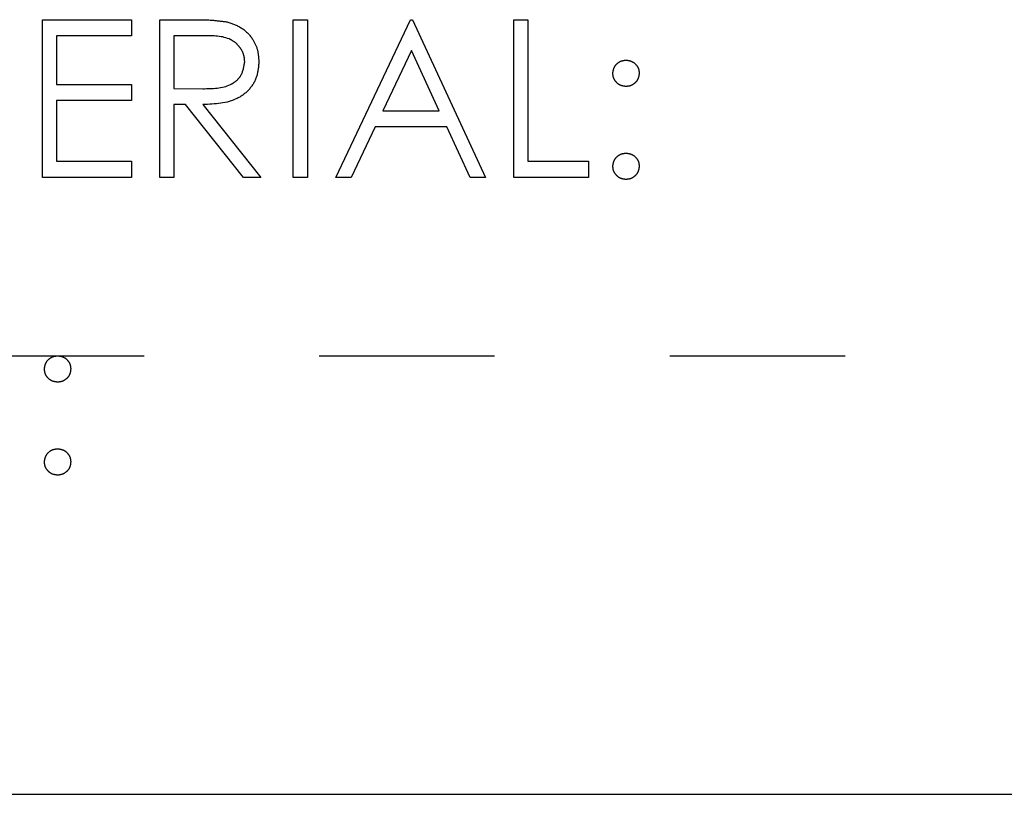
# Model space of a CAD drawing. Header units: inches. Extents: x 1880 to 2363, y -453 to -54.
# Tile 491 of 656: x 1904.107 to 1904.668, y -127.959 to -127.517. Entities that reach past the tile are written whole.
import ezdxf

# ---------------------------------------------------------------- set-up
doc = ezdxf.new("R2010")
doc.units = ezdxf.units.IN
doc.header["$LTSCALE"] = 0.5
doc.header["$MEASUREMENT"] = 0
doc.linetypes.add('HIDDEN', pattern=[0.225, 0.15, -0.075])
doc.layers.add('SID-M-H', color=4, linetype='HIDDEN')
doc.layers.add('SID-M-S', color=105, linetype='Continuous')

msp = doc.modelspace()

# ---------------------------------------------------------------- linework, layer by layer
at = {"layer": 'SID-M-H'}
for p, q in [((1904.11972, -127.51722), (1904.17049, -127.51722)), ((1904.11972, -127.60722), (1904.11972, -127.51722)), ((1904.17049, -127.51722), (1904.17049, -127.52645)), ((1904.18664, -127.51722), (1904.20465, -127.51722)), ((1904.18664, -127.60722), (1904.18664, -127.51722)), ((1904.2628, -127.51722), (1904.27087, -127.51722)), ((1904.2628, -127.60722), (1904.2628, -127.51722)), ((1904.27087, -127.51722), (1904.27087, -127.60722)), ((1904.28703, -127.60722), (1904.32972, -127.51722)), ((1904.32972, -127.51722), (1904.33087, -127.51722)), ((1904.33087, -127.51722), (1904.37241, -127.60722)), ((1904.38857, -127.51722), (1904.39664, -127.51722)), ((1904.38857, -127.60722), (1904.38857, -127.51722)), ((1904.39664, -127.51722), (1904.39664, -127.59799)), ((1904.1278, -127.52645), (1904.1278, -127.55414)), ((1904.17049, -127.52645), (1904.1278, -127.52645)), ((1904.19472, -127.52645), (1904.19472, -127.55645)), ((1904.21159, -127.52645), (1904.19472, -127.52645)), ((1904.33021, -127.53476), (1904.31391, -127.56914)), ((1904.34607, -127.56914), (1904.33021, -127.53476)), ((1904.1278, -127.55414), (1904.17049, -127.55414)), ((1904.17049, -127.55414), (1904.17049, -127.56338)), ((1904.19472, -127.55645), (1904.2112, -127.55658)), ((1904.1278, -127.56338), (1904.1278, -127.59799)), ((1904.17049, -127.56338), (1904.1278, -127.56338)), ((1904.19472, -127.56568), (1904.19472, -127.60722)), ((1904.20128, -127.56568), (1904.19472, -127.56568)), ((1904.23435, -127.60722), (1904.20128, -127.56568)), ((1904.21127, -127.56568), (1904.24434, -127.60722)), ((1904.31391, -127.56914), (1904.34607, -127.56914)), ((1904.30953, -127.57838), (1904.29584, -127.60722)), ((1904.35033, -127.57838), (1904.30953, -127.57838)), ((1904.36363, -127.60722), (1904.35033, -127.57838)), ((1904.1278, -127.59799), (1904.17049, -127.59799)), ((1904.17049, -127.59799), (1904.17049, -127.60722)), ((1904.39664, -127.59799), (1904.43126, -127.59799)), ((1904.43126, -127.59799), (1904.43126, -127.60722)), ((1904.17049, -127.60722), (1904.11972, -127.60722)), ((1904.19472, -127.60722), (1904.18664, -127.60722)), ((1904.24434, -127.60722), (1904.23435, -127.60722)), ((1904.27087, -127.60722), (1904.2628, -127.60722)), ((1904.29584, -127.60722), (1904.28703, -127.60722)), ((1904.37241, -127.60722), (1904.36363, -127.60722)), ((1904.43126, -127.60722), (1904.38857, -127.60722)), ((1910.17767, -127.70932), (1897.67767, -127.70932))]:
    msp.add_line(p, q, dxfattribs=at)
for points, knots in [([(1904.20465, -127.51722), (1904.20848, -127.51721), (1904.2153, -127.51719), (1904.22207, -127.51806), (1904.22504, -127.51845)], [0, 0, 0, 0, 0.56024, 1, 1, 1, 1]), ([(1904.22504, -127.51845), (1904.22787, -127.51938), (1904.23351, -127.52126), (1904.23946, -127.52732), (1904.24273, -127.53431), (1904.24303, -127.53896), (1904.24318, -127.54129)], [0, 0, 0, 0, 0.279797, 0.5595, 0.779626, 1, 1, 1, 1]), ([(1904.2351, -127.54127), (1904.23501, -127.53995), (1904.23481, -127.53732), (1904.23302, -127.53372), (1904.23049, -127.53068), (1904.22382, -127.52628), (1904.21702, -127.52637), (1904.21159, -127.52645)], [0, 0, 0, 0, 0.125307, 0.250617, 0.375954, 0.501281, 1, 1, 1, 1]), ([(1904.2112, -127.55658), (1904.21673, -127.55656), (1904.22364, -127.55654), (1904.23047, -127.55215), (1904.23404, -127.54801), (1904.23468, -127.54396), (1904.2351, -127.54127)], [0, 0, 0, 0, 0.4998271, 0.6254978, 0.7512079, 1, 1, 1, 1]), ([(1904.24318, -127.54129), (1904.24295, -127.54414), (1904.24247, -127.54983), (1904.23802, -127.55739), (1904.22788, -127.56495), (1904.21812, -127.56538), (1904.21127, -127.56568)], [0, 0, 0, 0, 0.18712, 0.373979, 0.560911, 1, 1, 1, 1]), ([(1904.4451, -127.5478), (1904.44524, -127.5467), (1904.44551, -127.54449), (1904.44755, -127.54205), (1904.45, -127.54054), (1904.45174, -127.54038), (1904.4526, -127.5403)], [0, 0, 0, 0, 0.2795852, 0.5594544, 0.7796968, 1, 1, 1, 1]), ([(1904.4526, -127.5403), (1904.45371, -127.54042), (1904.45593, -127.54068), (1904.45836, -127.54274), (1904.4599, -127.54518), (1904.46004, -127.54693), (1904.4601, -127.5478)], [0, 0, 0, 0, 0.279602, 0.559212, 0.779475, 1, 1, 1, 1]), ([(1904.4526, -127.5553), (1904.4515, -127.55517), (1904.44928, -127.55491), (1904.44684, -127.55286), (1904.44533, -127.55041), (1904.44518, -127.54867), (1904.4451, -127.5478)], [0, 0, 0, 0, 0.279647, 0.559299, 0.779615, 1, 1, 1, 1]), ([(1904.4601, -127.5478), (1904.45998, -127.54891), (1904.45973, -127.55113), (1904.45767, -127.55356), (1904.45522, -127.55508), (1904.45348, -127.55523), (1904.4526, -127.5553)], [0, 0, 0, 0, 0.279517, 0.559326, 0.779544, 1, 1, 1, 1]), ([(1904.4451, -127.60088), (1904.44524, -127.59977), (1904.4455, -127.59756), (1904.44754, -127.59511), (1904.45, -127.5936), (1904.45173, -127.59345), (1904.4526, -127.59338)], [0, 0, 0, 0, 0.279576, 0.559284, 0.779552, 1, 1, 1, 1]), ([(1904.4526, -127.59338), (1904.45371, -127.5935), (1904.45593, -127.59375), (1904.45836, -127.59582), (1904.4599, -127.59826), (1904.46004, -127.6), (1904.4601, -127.60088)], [0, 0, 0, 0, 0.279602, 0.559212, 0.779475, 1, 1, 1, 1]), ([(1904.4526, -127.60838), (1904.4515, -127.60824), (1904.44929, -127.60797), (1904.44685, -127.60593), (1904.44535, -127.60348), (1904.44519, -127.60174), (1904.4451, -127.60088)], [0, 0, 0, 0, 0.2795812, 0.5591432, 0.7795754, 1, 1, 1, 1]), ([(1904.4601, -127.60088), (1904.45997, -127.60198), (1904.45971, -127.60419), (1904.45766, -127.60663), (1904.45521, -127.60814), (1904.45347, -127.6083), (1904.4526, -127.60838)], [0, 0, 0, 0, 0.279469, 0.559358, 0.779674, 1, 1, 1, 1]), ([(1904.12087, -127.71655), (1904.12101, -127.71545), (1904.12128, -127.71324), (1904.12332, -127.7108), (1904.12577, -127.70929), (1904.12751, -127.70913), (1904.12837, -127.70905)], [0, 0, 0, 0, 0.279585, 0.559454, 0.779697, 1, 1, 1, 1]), ([(1904.12837, -127.70905), (1904.12948, -127.70917), (1904.1317, -127.70943), (1904.13413, -127.71149), (1904.13567, -127.71393), (1904.1358, -127.71568), (1904.13587, -127.71655)], [0, 0, 0, 0, 0.279602, 0.559212, 0.779475, 1, 1, 1, 1]), ([(1904.12837, -127.72405), (1904.12727, -127.72392), (1904.12505, -127.72366), (1904.12261, -127.72161), (1904.1211, -127.71916), (1904.12095, -127.71742), (1904.12087, -127.71655)], [0, 0, 0, 0, 0.279647, 0.559299, 0.779615, 1, 1, 1, 1]), ([(1904.13587, -127.71655), (1904.13575, -127.71766), (1904.1355, -127.71988), (1904.13344, -127.72231), (1904.13099, -127.72383), (1904.12924, -127.72398), (1904.12837, -127.72405)], [0, 0, 0, 0, 0.279517, 0.559326, 0.779544, 1, 1, 1, 1]), ([(1904.12087, -127.76963), (1904.12101, -127.76852), (1904.12127, -127.76631), (1904.1233, -127.76386), (1904.12577, -127.76235), (1904.1275, -127.7622), (1904.12837, -127.76213)], [0, 0, 0, 0, 0.279576, 0.559284, 0.779552, 1, 1, 1, 1]), ([(1904.12837, -127.76213), (1904.12948, -127.76225), (1904.1317, -127.7625), (1904.13413, -127.76457), (1904.13567, -127.76701), (1904.1358, -127.76875), (1904.13587, -127.76963)], [0, 0, 0, 0, 0.279602, 0.559212, 0.779475, 1, 1, 1, 1]), ([(1904.12837, -127.77713), (1904.12727, -127.77699), (1904.12506, -127.77672), (1904.12262, -127.77468), (1904.12112, -127.77223), (1904.12095, -127.77049), (1904.12087, -127.76963)], [0, 0, 0, 0, 0.279581, 0.559143, 0.779575, 1, 1, 1, 1]), ([(1904.13587, -127.76963), (1904.13574, -127.77073), (1904.13548, -127.77294), (1904.13343, -127.77538), (1904.13098, -127.77689), (1904.12924, -127.77705), (1904.12837, -127.77713)], [0, 0, 0, 0, 0.279469, 0.559358, 0.779674, 1, 1, 1, 1])]:
    msp.add_open_spline(points, degree=3, knots=knots, dxfattribs=at)
at = {"layer": 'SID-M-S'}
msp.add_line((1897.67767, -127.95932), (1910.17767, -127.95932), dxfattribs=at)

doc.saveas('drawing.dxf')
